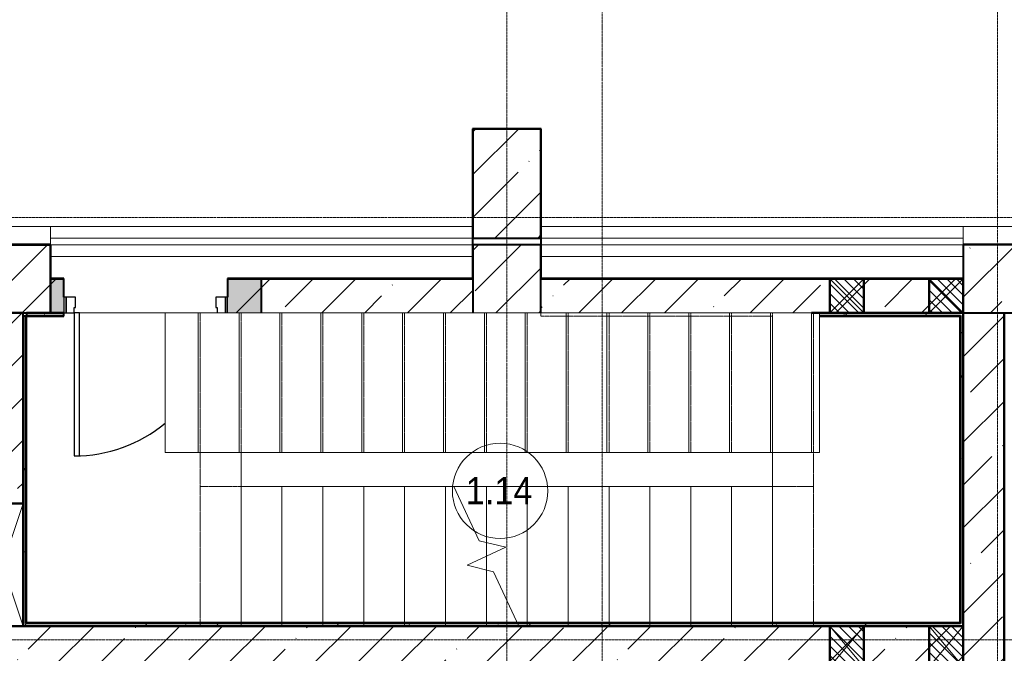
# Model space of a CAD drawing. Header units: millimetres. Extents: x -135639 to 224623, y -383017 to -59102.
# Tile 380 of 494: x 107038 to 114264, y -162921 to -158268. Entities that reach past the tile are written whole.
import ezdxf

# ---------------------------------------------------------------- set-up
doc = ezdxf.new("R2010")
doc.units = ezdxf.units.MM
for name, pattern in [('Линия сетки', [25, 20, -2.5, 0, -2.5]), ('Сверху', [3.96875, 2.38125, -1.5875]), ('Сверху_2_', [4.5, 3, -1.5]), ('Штрих_3_1_5_', [4.5, 3, -1.5])]:
    doc.linetypes.add(name, pattern=pattern)
for name, color, linetype, lineweight in [('A-000-M_MASS', 7, 'Continuous', 18), ('A-010-A_ROOM', 7, 'Continuous', 20), ('A-200-M_WALL', 7, 'Continuous', 18), ('A-200-M_WALL_EXT', 7, 'Continuous', 18), ('A-200-M_WALL_INT', 7, 'Continuous', 18), ('A-200-M_WALL_PAT', 7, 'Continuous', 40), ('A-242-M_STAIR', 7, 'Continuous', 18), ('A-242-MB_STAIR', 7, 'Сверху_2_', 18), ('A-314-M_WINDOW', 7, 'Continuous', 18), ('A-325-M_DOOR', 7, 'Continuous', 18), ('A-325-M_DOOR__FRAME', 7, 'Continuous', 30), ('A-325-M_DOOR_PANEL', 7, 'Continuous', 30), ('S-280-M_COLUMN', 7, 'Continuous', 18), ('Z-030-M_GRID', 7, 'Continuous', 9), ('Z-060-M_DETAIL', 7, 'Continuous', 18)]:
    doc.layers.add(name, color=color, linetype=linetype, lineweight=lineweight)
doc.styles.add('Arial_2', font='arial.ttf', dxfattribs={"width": 0.9, "height": 400})
pattern_1 = [(0, (0, 0), (406.4, 101.6), [33.528, -271.272, 33.528, -271.272, -1625.6]), (0, (0, 0), (406.4, 101.6), [-609.6, 33.528, -576.072, 33.528, -271.272, -711.2]), (0, (0, 0), (406.4, 101.6), [-1524, 33.528, -169.672, 33.528, -474.472]), (120, (152.4, 50.8), (-291.18818, 301.152724), [33.528, -271.272, 33.528, -271.272, -1625.6]), (120, (152.4, 50.8), (-291.18818, 301.152724), [-609.6, 33.528, -576.072, 33.528, -271.272, -711.2]), (120, (152.4, 50.8), (-291.18818, 301.152724), [-1524, 33.528, -169.672, 33.528, -474.472]), (240, (203.2, 254), (-115.21182, -402.752724), [33.528, -271.272, 33.528, -271.272, -1625.6]), (240, (203.2, 254), (-115.21182, -402.752724), [-609.6, 33.528, -576.072, 33.528, -271.272, -711.2]), (240, (203.2, 254), (-115.21182, -402.752724), [-1524, 33.528, -169.672, 33.528, -474.472])]
pattern_2 = [(45, (0, 0), (-314.309, 314.309), []), (45, (314.3, 0), (-314.309, 314.309), [555.625, -111.125, 3.353, -107.772])]

# ---------------------------------------------------------------- blocks, each defined once
blk = doc.blocks.new('101_Дверь_Однопольная - _ПЧ_Мет_1000х2000_ЛК_EIS60_Л-3419372-B1_-7_650_')
at = {"layer": 'A-325-M_DOOR', "color": 253, "lineweight": 30, "true_color": 0xaaaaaa}
for p, q in [((-600, 125), (-600, 10)), ((-585, 10), (-585, 125)), ((600, 125), (585, 125)), ((585, 125), (585, 10)), ((600, 10), (600, 125)), ((-600, 10), (-585, 10)), ((585, 10), (600, 10))]:
    blk.add_line(p, q, dxfattribs=at)
at = {"layer": 'A-325-M_DOOR__FRAME', "color": 253, "true_color": 0xaaaaaa}
for p, q in [((-585, 125), (-585, 10)), ((-525, 85), (-525, 125)), ((-515, 85), (-525, 85)), ((-515, 10), (-515, 85)), ((525, 85), (515, 85)), ((515, 85), (515, 10)), ((585, 125), (525, 125)), ((525, 125), (525, 85)), ((585, 10), (585, 125)), ((-585, 10), (-515, 10)), ((515, 10), (585, 10))]:
    blk.add_line(p, q, dxfattribs=at)
at = {"layer": 'A-325-M_DOOR_PANEL', "color": 253, "true_color": 0xaaaaaa}
for p, q in [((525, 1175), (485, 1175)), ((485, 1175), (485, 125)), ((525, 125), (525, 1175)), ((485, 125), (525, 125))]:
    blk.add_line(p, q, dxfattribs=at)
blk.add_arc((525, 125), 1050, 90, 129.55604, dxfattribs=at)
blk = doc.blocks.new('CP_ДШ_Hanytex_TopJoint 24C_Половина - CP_ДШ_Hanytex_TopJoint 24C_Половина-3670252-B1_-7_650_')
at = {"layer": 'A-000-M_MASS', "color": 253, "true_color": 0xaaaaaa}
for p, q in [((0, -25), (0, 110)), ((500, 110), (0, 110)), ((500, 110), (500, -25))]:
    blk.add_line(p, q, dxfattribs=at)
blk = doc.blocks.new('CP_ДШ_Hanytex_TopJoint 24C_Половина - CP_ДШ_Hanytex_TopJoint 24C_Половина-3657771-B1_-7_650_')
at = {"layer": 'A-000-M_MASS', "color": 253, "true_color": 0xaaaaaa}
for p, q in [((0, -25), (0, 110)), ((500, 110), (0, 110)), ((500, 110), (500, -25))]:
    blk.add_line(p, q, dxfattribs=at)
blk = doc.blocks.new('CP_ДШ_Hanytex_TopJoint 24C - CP_ДШ_Hanytex_TopJoint 24C-V125-B1_-7_650_')
at = {"layer": 'A-000-M_MASS', "color": 253, "true_color": 0xaaaaaa}
for p, q in [((3100, 110), (0, 110)), ((3100, 25), (0, 25)), ((0, 25), (0, -25)), ((0, -25), (0, 25)), ((3100, -25), (3100, 25)), ((3100, 25), (3100, -110)), ((0, -25), (3100, -25)), ((3100, -110), (0, -110))]:
    blk.add_line(p, q, dxfattribs=at)
blk = doc.blocks.new('CP_ДШ_Hanytex_TopJoint 24C - CP_ДШ_Hanytex_TopJoint 24C-3950304-B1_-7_650_')
at = {"layer": 'A-000-M_MASS', "color": 253, "true_color": 0xaaaaaa}
for p, q in [((3100, 110), (0, 110)), ((3100, 25), (0, 25)), ((0, 25), (0, -25)), ((0, -110), (0, 25)), ((3100, -25), (3100, 25)), ((3100, 25), (3100, -25)), ((0, -25), (3100, -25)), ((3100, -110), (0, -110))]:
    blk.add_line(p, q, dxfattribs=at)
blk = doc.blocks.new('135_SLK_GD_AR_rvt-1-B1_-7_650_')
at = {"layer": 'A-200-M_WALL_PAT', "lineweight": 18, "true_color": 0xcbcbcb}
h = blk.add_hatch(color=9, dxfattribs=at)
h.paths.add_polyline_path([(116700, 32400), (116950, 32400), (116950, 32650), (116700, 32650), (116700, 32418.6)])
h.paths.add_polyline_path([(115500, 32400), (115500, 32650), (115400, 32650), (115400, 32400)])
at = {"layer": 'A-200-M_WALL_PAT', "lineweight": 9, "true_color": 0xaaaaaa}
h = blk.add_hatch(dxfattribs=at)
h.set_pattern_fill('FP_11', color=253, style=0, pattern_type=2)
h.set_pattern_definition(pattern_1)
h.paths.add_polyline_path([(115200, 30100), (115220, 30100), (115220, 32375), (115200, 32375), (115200, 31000)])
h = blk.add_hatch(dxfattribs=at)
h.set_pattern_fill('FP_11', color=253, style=0, pattern_type=2)
h.set_pattern_definition(pattern_1)
h.paths.add_polyline_path([(122074.9, 32380), (122079.9, 32380), (122079.9, 32400), (121045, 32400), (121045, 32380)])
h.paths.add_polyline_path([(115500, 32380), (115500, 32400), (115225, 32400), (115225, 32380)])
h = blk.add_hatch(dxfattribs=at)
h.set_pattern_fill('FP_11', color=253, style=0, pattern_type=2)
h.set_pattern_definition(pattern_1)
h.paths.add_polyline_path([(122099.9, 30100), (122099.9, 32400), (122079.9, 32400), (122079.9, 30100)])
h = blk.add_hatch(dxfattribs=at)
h.set_pattern_fill('FP_11', color=253, style=0, pattern_type=2)
h.set_pattern_definition(pattern_1)
h.paths.add_polyline_path([(122079.9, 30100), (122079.9, 30120), (115220, 30120), (115220, 30100), (122074.9, 30100)])
at = {"layer": 'A-200-M_WALL', "color": 253, "lineweight": 40, "true_color": 0xaaaaaa}
for p, q in [((115400, 32650), (115400, 32400)), ((115500, 32650), (115400, 32650)), ((115400, 32650), (115500, 32650)), ((115500, 32515), (115500, 32650)), ((116700, 32650), (116700, 32515)), ((116950, 32650), (116700, 32650)), ((116700, 32650), (116950, 32650)), ((116950, 32400), (116950, 32650)), ((115220, 30120), (115220, 32375)), ((115225, 32380), (115500, 32380)), ((115400, 32400), (115500, 32400)), ((115500, 32400), (115400, 32400)), ((121045, 32380), (122074.9, 32380)), ((122074.9, 32380), (122079.9, 32380)), ((122079.9, 32380), (122079.9, 30120)), ((115225, 30120), (115220, 30120)), ((122074.9, 30120), (115225, 30120)), ((122079.9, 30120), (122074.9, 30120))]:
    blk.add_line(p, q, dxfattribs=at)
at = {"layer": 'A-200-M_WALL_INT', "color": 253, "lineweight": 40, "true_color": 0xaaaaaa}
for p, q in [((118500, 33752), (118498, 33752)), ((118498, 33752), (118498, 32652)), ((119000, 33752), (118500, 33752)), ((119002, 33752), (119000, 33752)), ((119002, 32652), (119002, 33752)), ((115402, 32902), (114875, 32902)), ((114875, 32900), (115400, 32900)), ((115400, 32900), (115400, 32652)), ((115402, 32900), (115402, 32902)), ((115402, 32652), (115402, 32900)), ((118500, 32900), (118500, 32950)), ((119000, 32950), (119000, 32900)), ((122600, 32902), (122098, 32902)), ((122098, 32902), (122098, 32900)), ((122098, 32900), (122098, 32652)), ((115400, 32652), (115400, 32650)), ((115500, 32652), (115402, 32652)), ((115500, 32650), (115500, 32652)), ((118498, 32652), (116700, 32652)), ((116700, 32652), (116700, 32650)), ((116950, 32650), (118498, 32650)), ((118498, 32650), (118500, 32650)), ((119000, 32650), (121120, 32650)), ((122098, 32652), (119002, 32652)), ((121120, 32650), (121370, 32650)), ((121370, 32650), (121850, 32650)), ((121850, 32650), (122098, 32650)), ((122098, 32650), (122100, 32650)), ((115200, 32375), (115200, 31000)), ((115225, 32375), (115200, 32375)), ((115400, 32400), (115225, 32400)), ((115225, 32400), (115225, 32375)), ((115225, 32375), (115500, 32375)), ((115225, 30125), (115225, 32375)), ((115500, 32375), (115500, 32400)), ((121045, 32400), (120985, 32400)), ((121120, 32400), (121045, 32400)), ((121045, 32375), (122074.9, 32375)), ((121370, 32400), (121120, 32400)), ((121850, 32400), (121370, 32400)), ((122074.9, 32400), (121850, 32400)), ((122079.9, 32400), (122074.9, 32400)), ((122074.9, 32375), (122074.9, 30125)), ((122099.9, 32400), (122079.9, 32400)), ((122099.9, 30100), (122099.9, 32400)), ((122400, 32400), (122400, 29800)), ((115200, 30100), (115220, 30100)), ((115220, 30100), (115225, 30100)), ((122074.9, 30125), (115225, 30125)), ((115225, 30100), (121120, 30100)), ((121120, 30100), (121370, 30100)), ((121370, 30100), (121850, 30100)), ((121850, 30100), (122074.9, 30100)), ((122074.9, 30100), (122079.9, 30100)), ((122079.9, 30100), (122099.9, 30100))]:
    blk.add_line(p, q, dxfattribs=at)
at = {"layer": 'A-242-M_STAIR', "color": 253, "true_color": 0xaaaaaa}
for p, q in [((116625, 32400.3), (115575, 32400.3)), ((122099.9, 30100), (122100, 32400)), ((116799.9, 31125.3), (116800, 31375)), ((120700, 31375), (120699.9, 31125)), ((116799.9, 31125.3), (116799.9, 30125)), ((116799.9, 31125.3), (117099.9, 31125.2)), ((117099.9, 31125.2), (117399.9, 31125.2)), ((117099.9, 31125.2), (117099.9, 30125)), ((117399.9, 31125.2), (117699.9, 31125.2)), ((117399.9, 31125.2), (117399.9, 30125)), ((117699.9, 31125.2), (117999.9, 31125.2)), ((117699.9, 31125.2), (117699.9, 30125)), ((117999.9, 31125.2), (118299.9, 31125.2)), ((117999.9, 31125.2), (117999.9, 30125)), ((118299.9, 31125.2), (118361, 31125.2)), ((118299.9, 31125.2), (118299.9, 30125)), ((118361, 31125.2), (118599.9, 31125.2)), ((118599.9, 31125.2), (118899.9, 31125.2)), ((118599.9, 31125.2), (118599.9, 30713.1)), ((118899.9, 31125.2), (119199.9, 31125.1)), ((118899.9, 31125.2), (118899.9, 30125)), ((119199.9, 31125.1), (119499.9, 31125.1)), ((119199.9, 31125.1), (119199.9, 30125)), ((119499.9, 31125.1), (119799.9, 31125.1)), ((119499.9, 31125.1), (119499.9, 30125)), ((119799.9, 31125.1), (120099.9, 31125.1)), ((119799.9, 31125.1), (119799.9, 30125)), ((120099.9, 31125.1), (120399.9, 31125.1)), ((120099.9, 31125.1), (120099.9, 30125)), ((120399.9, 31125.1), (120699.9, 31125.1)), ((120399.9, 31125.1), (120399.9, 30125)), ((120699.9, 31125.1), (120699.9, 30125)), ((118599.9, 30713.1), (118599.9, 30612.7)), ((118599.9, 30612.7), (118599.9, 30512.2)), ((118599.9, 30512.2), (118599.9, 30125)), ((122074.9, 30100), (122099.9, 30100))]:
    blk.add_line(p, q, dxfattribs=at)
at = {"layer": 'A-242-M_STAIR', "color": 253, "linetype": 'Штрих_3_1_5_', "true_color": 0xaaaaaa}
for p, q in [((116799.9, 31125.3), (116799.9, 30125)), ((117099.9, 31125.2), (117099.9, 30125)), ((117399.9, 31125.2), (117399.9, 30125)), ((117699.9, 31125.2), (117699.9, 30125)), ((117999.9, 31125.2), (117999.9, 30125)), ((118299.9, 31125.2), (118299.9, 30125)), ((118599.9, 31125.2), (118599.9, 30713.1)), ((118899.9, 31125.2), (118899.9, 30125)), ((119199.9, 31125.1), (119199.9, 30125)), ((119499.9, 31125.1), (119499.9, 30125)), ((119799.9, 31125.1), (119799.9, 30125)), ((120099.9, 31125.1), (120099.9, 30125)), ((120399.9, 31125.1), (120399.9, 30125)), ((120699.9, 31125.1), (120699.9, 30125)), ((118599.9, 30713.1), (118599.9, 30612.7)), ((118599.9, 30612.7), (118599.9, 30512.2)), ((118599.9, 30512.2), (118599.9, 30125))]:
    blk.add_line(p, q, dxfattribs=at)
at = {"layer": 'A-242-MB_STAIR', "color": 253, "linetype": 'Сверху', "true_color": 0xaaaaaa}
for p, q in [((119000, 32900.1), (119000, 32375)), ((122100, 32900), (119000, 32900.1)), ((122099.9, 30100), (122100, 32900)), ((115200, 32400.4), (115199.9, 30100.3)), ((116500, 32400.3), (115200, 32400.4)), ((116499.9, 31375.3), (116500, 32400.3)), ((116499.9, 31375.3), (116500, 32400.3)), ((121000, 32400), (116500, 32400.3)), ((116799.9, 31375.3), (116800, 32400.3)), ((116799.9, 31375.3), (116800, 32400.3)), ((117099.9, 31375.2), (117100, 32400.2)), ((117099.9, 31375.2), (117100, 32400.2)), ((117399.9, 31375.2), (117400, 32400.2)), ((117399.9, 31375.2), (117400, 32400.2)), ((117699.9, 31375.2), (117700, 32400.2)), ((117699.9, 31375.2), (117700, 32400.2)), ((117999.9, 31375.2), (118000, 32400.2)), ((117999.9, 31375.2), (118000, 32400.2)), ((118299.9, 31375.2), (118300, 32400.2)), ((118299.9, 31375.2), (118300, 32400.2)), ((118599.9, 31375.2), (118600, 32400.2)), ((118599.9, 31375.2), (118600, 32400.2)), ((118899.9, 31375.2), (118900, 32400.2)), ((118899.9, 31375.2), (118900, 32400.2)), ((119000, 32375), (120700, 32375)), ((119199.9, 31375.1), (119200, 32400.1)), ((119199.9, 31375.1), (119200, 32400.1)), ((119499.9, 31375.1), (119500, 32400.1)), ((119499.9, 31375.1), (119500, 32400.1)), ((119799.9, 31375.1), (119800, 32400.1)), ((119799.9, 31375.1), (119800, 32400.1)), ((120099.9, 31375.1), (120100, 32400.1)), ((120099.9, 31375.1), (120100, 32400.1)), ((120399.9, 31375.1), (120400, 32400.1)), ((120399.9, 31375.1), (120400, 32400.1)), ((120699.9, 31375.1), (120700, 32400.1)), ((120699.9, 31375.1), (120700, 32400.1)), ((120700, 32375), (120699.9, 31125.1)), ((120999.9, 31375), (121000, 32400)), ((120999.9, 31375), (121000, 32400)), ((122100, 32400), (121000, 32400.1)), ((122099.9, 30100), (122100, 32400)), ((116499.9, 31125.2), (116500, 31375.3)), ((120999.9, 31375), (116499.9, 31375.3)), ((120999.9, 31375.1), (120999.9, 31125)), ((116499.9, 31125.3), (116499.9, 30100.3)), ((116499.9, 31125.3), (120699.9, 31125.1)), ((116499.9, 31125.3), (116499.9, 30100.3)), ((116799.9, 31125.3), (116799.9, 30100.3)), ((116799.9, 31125.3), (116799.9, 30100.3)), ((117099.9, 31125.2), (117099.9, 30100.2)), ((117099.9, 31125.2), (117099.9, 30100.2)), ((117399.9, 31125.2), (117399.9, 30100.2)), ((117399.9, 31125.2), (117399.9, 30100.2)), ((117699.9, 31125.2), (117699.9, 30100.2)), ((117699.9, 31125.2), (117699.9, 30100.2)), ((117999.9, 31125.2), (117999.9, 30100.2)), ((117999.9, 31125.2), (117999.9, 30100.2)), ((118299.9, 31125.2), (118299.9, 30100.2)), ((118299.9, 31125.2), (118299.9, 30100.2)), ((118361, 31125.2), (120999.9, 31125)), ((118599.9, 31125.2), (118599.9, 30100.2)), ((118599.9, 31125.2), (118599.9, 30713.1)), ((118599.9, 31125.2), (118599.9, 30100.2)), ((118599.9, 31125.2), (118599.9, 30713.1)), ((118899.9, 31125.2), (118899.9, 30100.2)), ((118899.9, 31125.2), (118899.9, 30100.2)), ((118899.9, 31125.2), (118899.9, 30100.2)), ((118899.9, 31125.2), (118899.9, 30100.2)), ((119199.9, 31125.1), (119199.9, 30100.1)), ((119199.9, 31125.1), (119199.9, 30100.1)), ((119199.9, 31125.1), (119199.9, 30100.1)), ((119199.9, 31125.1), (119199.9, 30100.1)), ((119499.9, 31125.1), (119499.9, 30100.1)), ((119499.9, 31125.1), (119499.9, 30100.1)), ((119499.9, 31125.1), (119499.9, 30100.1)), ((119499.9, 31125.1), (119499.9, 30100.1)), ((119799.9, 31125.1), (119799.9, 30100.1)), ((119799.9, 31125.1), (119799.9, 30100.1)), ((119799.9, 31125.1), (119799.9, 30100.1)), ((119799.9, 31125.1), (119799.9, 30100.1)), ((120099.9, 31125.1), (120099.9, 30100.1)), ((120099.9, 31125.1), (120099.9, 30100.1)), ((120099.9, 31125.1), (120099.9, 30100.1)), ((120099.9, 31125.1), (120099.9, 30100.1)), ((120399.9, 31125.1), (120399.9, 30100.1)), ((120399.9, 31125.1), (120399.9, 30100.1)), ((120399.9, 31125.1), (120399.9, 30100.1)), ((120399.9, 31125.1), (120399.9, 30100.1)), ((120699.9, 31125.1), (120699.9, 30100.1)), ((120699.9, 31125.1), (120699.9, 30100.1)), ((120699.9, 31125.1), (120699.9, 30100.1)), ((120699.9, 31125.1), (120699.9, 30100.1)), ((120999.9, 31125), (120999.9, 30100)), ((120999.9, 31125), (120999.9, 30100)), ((118599.9, 30612.7), (118599.9, 30512.2)), ((118599.9, 30612.7), (118599.9, 30512.2)), ((115199.9, 30100.3), (116499.9, 30100.2)), ((116499.9, 30100.3), (120699.9, 30100.1)), ((118899.9, 30100.2), (120999.9, 30100)), ((120699.9, 30100.1), (122099.9, 30100)), ((120999.9, 30100), (122099.9, 30100))]:
    blk.add_line(p, q, dxfattribs=at)
at = {"layer": 'A-242-MB_STAIR', "color": 253, "linetype": 'Continuous', "true_color": 0xaaaaaa}
for p, q in [((118547.1, 30726), (118361, 31125.2)), ((118741.5, 30678.7), (118547.1, 30726)), ((118458.3, 30546.6), (118741.5, 30678.7)), ((118652.7, 30499.4), (118458.3, 30546.6)), ((118838.9, 30100.2), (118652.7, 30499.4))]:
    blk.add_line(p, q, dxfattribs=at)
at = {"layer": 'A-000-M_MASS', "color": 253, "lineweight": 18, "true_color": 0xaaaaaa}
for name, p in [('CP_ДШ_Hanytex_TopJoint 24C_Половина - CP_ДШ_Hanytex_TopJoint 24C_Половина-3657771-B1_-7_650_', (114900, 32925)), ('CP_ДШ_Hanytex_TopJoint 24C_Половина - CP_ДШ_Hanytex_TopJoint 24C_Половина-3670252-B1_-7_650_', (122100, 32925))]:
    blk.add_blockref(name, p, dxfattribs=at)
at = {"layer": 'A-000-M_MASS', "color": 253, "lineweight": 18, "true_color": 0xaaaaaa, "rotation": 180}
for name, p in [('CP_ДШ_Hanytex_TopJoint 24C - CP_ДШ_Hanytex_TopJoint 24C-V125-B1_-7_650_', (118500, 32925)), ('CP_ДШ_Hanytex_TopJoint 24C - CP_ДШ_Hanytex_TopJoint 24C-3950304-B1_-7_650_', (122100, 32925))]:
    blk.add_blockref(name, p, dxfattribs=at)
at = {"layer": 'A-325-M_DOOR', "color": 253, "lineweight": 18, "true_color": 0xaaaaaa, "rotation": 180}
blk.add_blockref('101_Дверь_Однопольная - _ПЧ_Мет_1000х2000_ЛК_EIS60_Л-3419372-B1_-7_650_', (116100, 32525), dxfattribs=at)
blk = doc.blocks.new('Бетон-Прямоугольная-Колонна - CLM_Подземные этажи_В40-500х800-V199-B1_-7_650_')
at = {"layer": 'S-280-M_COLUMN', "lineweight": 9, "true_color": 0xaaaaaa}
h = blk.add_hatch(dxfattribs=at)
h.set_pattern_fill('FP_85', color=253, style=0, pattern_type=2)
h.set_pattern_definition([(45, (-118750, -33350), (-314.309, 314.309), []), (45, (-118435.7, -33350), (-314.309, 314.309), [555.625, -111.125, 3.353, -107.772])])
h.paths.add_polyline_path([(250, -400), (250, 400), (-250, 400), (-250, -400)])
at = {"layer": 'S-280-M_COLUMN', "color": 253, "lineweight": 40, "true_color": 0xaaaaaa}
for p, q in [((250, 400), (-250, 400)), ((-250, 400), (-250, -400)), ((250, -400), (250, 400)), ((-250, -400), (250, -400))]:
    blk.add_line(p, q, dxfattribs=at)
blk = doc.blocks.new('135_SLK_GD_KR_rvt-1-B1_-7_650_')
at = {"layer": 'S-280-M_COLUMN', "color": 253, "lineweight": 18, "true_color": 0xaaaaaa}
blk.add_blockref('Бетон-Прямоугольная-Колонна - CLM_Подземные этажи_В40-500х800-V199-B1_-7_650_', (118750, 33350), dxfattribs=at)
blk = doc.blocks.new('Бетон-Прямоугольная-Колонна - CLM_Подземные этажи_В50-500х500-V319-B1_-7_650_')
at = {"layer": 'S-280-M_COLUMN', "lineweight": 9, "true_color": 0xaaaaaa}
h = blk.add_hatch(dxfattribs=at)
h.set_pattern_fill('FP_223', color=253, style=0, pattern_type=2)
h.set_pattern_definition([(45, (-118750, -32650), (-314.309, 314.309), []), (45, (-118435.7, -32650), (-314.309, 314.309), [555.625, -111.125, 3.353, -107.772])])
h.paths.add_polyline_path([(250, -250), (250, 250), (-250, 250), (-250, -250), (135, -250)])
at = {"layer": 'S-280-M_COLUMN', "color": 253, "lineweight": 40, "true_color": 0xaaaaaa}
for p, q in [((250, 250), (-250, 250)), ((-250, 250), (-250, -250)), ((250, -250), (250, 250))]:
    blk.add_line(p, q, dxfattribs=at)
blk = doc.blocks.new('Бетон-Прямоугольная-Колонна - CLM_Подземные этажи_В50-500х500-V320-B1_-7_650_')
at = {"layer": 'S-280-M_COLUMN', "lineweight": 9, "true_color": 0xaaaaaa}
h = blk.add_hatch(dxfattribs=at)
h.set_pattern_fill('FP_224', color=253, style=0, pattern_type=2)
h.set_pattern_definition([(45, (-122350, -32650), (-314.309, 314.309), []), (45, (-122035.7, -32650), (-314.309, 314.309), [555.625, -111.125, 3.353, -107.772])])
h.paths.add_polyline_path([(250, -250), (250, 250), (-250, 250), (-250, -250), (-175.2, -250)])
at = {"layer": 'S-280-M_COLUMN', "color": 253, "lineweight": 40, "true_color": 0xaaaaaa}
for p, q in [((250, 250), (-250, 250)), ((-250, 250), (-250, 0)), ((250, -250), (250, 250)), ((-250, 0), (-250, -250)), ((-250, -250), (250, -250))]:
    blk.add_line(p, q, dxfattribs=at)
blk = doc.blocks.new('231_Отверстие прямоуг _Окно_Стена_ - Ниша под балку-1225367-B1_-7_650_')
at = {"layer": 'Z-060-M_DETAIL', "lineweight": 9, "true_color": 0xaaaaaa}
h = blk.add_hatch(dxfattribs=at)
h.set_pattern_fill('FP_247', color=253, style=0, pattern_type=2)
h.set_pattern_definition([(135, (-121120, -29950), (-35.35534, -35.35534), [])])
h.paths.add_polyline_path([(250, -150), (250, 150), (0, 150), (0, -150)])
at = {"layer": 'Z-060-M_DETAIL', "color": 253, "lineweight": 50, "true_color": 0xaaaaaa}
for p, q in [((0, -150), (0, 150)), ((0, 150), (250, 150)), ((250, 150), (250, -150)), ((250, -150), (0, -150))]:
    blk.add_line(p, q, dxfattribs=at)
at = {"layer": 'Z-060-M_DETAIL', "color": 253, "true_color": 0xaaaaaa}
for p, q in [((0, 150), (0, -150)), ((250, 150), (0, 150)), ((250, 150), (0, -150)), ((0, 150), (250, -150)), ((250, 150), (0, 150)), ((0, 150), (0, -150)), ((250, 150), (250, -150)), ((250, -150), (250, 150)), ((0, -150), (250, -150)), ((0, -150), (250, -150))]:
    blk.add_line(p, q, dxfattribs=at)
at = {"layer": 'Z-060-M_DETAIL', "color": 253, "lineweight": 9, "true_color": 0xaaaaaa}
for p, q in [((183.3, 150), (0, 150)), ((250, 150), (183.3, 150)), ((0, -150), (66.7, -150)), ((66.7, -150), (250, -150))]:
    blk.add_line(p, q, dxfattribs=at)
blk = doc.blocks.new('231_Отверстие прямоуг _Окно_Стена_ - Ниша под балку-V335-B1_-7_650_')
at = {"layer": 'Z-060-M_DETAIL', "lineweight": 9, "true_color": 0xaaaaaa}
h = blk.add_hatch(dxfattribs=at)
h.set_pattern_fill('FP_248', color=253, style=0, pattern_type=2)
h.set_pattern_definition([(135, (-121850, -29950), (-35.35534, -35.35534), [])])
h.paths.add_polyline_path([(250, -150), (250, 150), (0, 150), (0, -150)])
at = {"layer": 'Z-060-M_DETAIL', "color": 253, "lineweight": 50, "true_color": 0xaaaaaa}
for p, q in [((0, -150), (0, 150)), ((0, 150), (250, 150)), ((250, 150), (250, -150)), ((250, -150), (0, -150))]:
    blk.add_line(p, q, dxfattribs=at)
at = {"layer": 'Z-060-M_DETAIL', "color": 253, "true_color": 0xaaaaaa}
for p, q in [((0, 150), (0, -150)), ((250, 150), (0, 150)), ((250, 150), (0, -150)), ((0, 150), (250, -150)), ((250, 150), (0, 150)), ((0, 150), (0, -150)), ((250, 150), (250, -150)), ((250, -150), (250, 150)), ((0, -150), (250, -150)), ((0, -150), (250, -150))]:
    blk.add_line(p, q, dxfattribs=at)
at = {"layer": 'Z-060-M_DETAIL', "color": 253, "lineweight": 9, "true_color": 0xaaaaaa}
for p, q in [((183.3, 150), (0, 150)), ((250, 150), (183.3, 150)), ((0, -150), (66.7, -150)), ((66.7, -150), (250, -150))]:
    blk.add_line(p, q, dxfattribs=at)
blk = doc.blocks.new('231_Отверстие прямоуг _Окно_Стена_ - Ниша под балку-1225507-B1_-7_650_')
at = {"layer": 'Z-060-M_DETAIL', "lineweight": 9, "true_color": 0xaaaaaa}
h = blk.add_hatch(dxfattribs=at)
h.set_pattern_fill('FP_249', color=253, style=0, pattern_type=2)
h.set_pattern_definition([(135, (-121120, -32525), (-35.35534, -35.35534), [])])
h.paths.add_polyline_path([(250, -125), (250, 125), (0, 125), (0, -125)])
at = {"layer": 'Z-060-M_DETAIL', "color": 253, "lineweight": 50, "true_color": 0xaaaaaa}
for p, q in [((0, -125), (0, 125)), ((0, 125), (250, 125)), ((250, 125), (250, -125)), ((250, -125), (0, -125))]:
    blk.add_line(p, q, dxfattribs=at)
at = {"layer": 'Z-060-M_DETAIL', "color": 253, "true_color": 0xaaaaaa}
for p, q in [((0, 125), (0, -125)), ((250, 125), (0, 125)), ((250, 125), (0, -125)), ((0, 125), (250, -125)), ((250, 125), (0, 125)), ((0, 125), (0, -125)), ((250, 125), (250, -125)), ((250, -125), (250, 125)), ((0, -125), (250, -125)), ((0, -125), (250, -125))]:
    blk.add_line(p, q, dxfattribs=at)
at = {"layer": 'Z-060-M_DETAIL', "color": 253, "lineweight": 9, "true_color": 0xaaaaaa}
for p, q in [((183.3, 125), (0, 125)), ((250, 125), (183.3, 125)), ((0, -125), (66.7, -125)), ((66.7, -125), (250, -125))]:
    blk.add_line(p, q, dxfattribs=at)
blk = doc.blocks.new('231_Отверстие прямоуг _Окно_Стена_ - Ниша под балку-V336-B1_-7_650_')
at = {"layer": 'Z-060-M_DETAIL', "lineweight": 9, "true_color": 0xaaaaaa}
h = blk.add_hatch(dxfattribs=at)
h.set_pattern_fill('FP_250', color=253, style=0, pattern_type=2)
h.set_pattern_definition([(135, (-121850, -32525), (-35.35534, -35.35534), [])])
h.paths.add_polyline_path([(250, -125), (250, 125), (0, 125), (0, -125)])
at = {"layer": 'Z-060-M_DETAIL', "color": 253, "lineweight": 50, "true_color": 0xaaaaaa}
for p, q in [((0, -125), (0, 125)), ((0, 125), (250, 125)), ((250, 125), (250, -125)), ((250, -125), (0, -125))]:
    blk.add_line(p, q, dxfattribs=at)
at = {"layer": 'Z-060-M_DETAIL', "color": 253, "true_color": 0xaaaaaa}
for p, q in [((0, 125), (0, -125)), ((250, 125), (0, 125)), ((250, 125), (0, -125)), ((0, 125), (250, -125)), ((250, 125), (0, 125)), ((0, 125), (0, -125)), ((250, 125), (250, -125)), ((250, -125), (250, 125)), ((0, -125), (250, -125)), ((0, -125), (250, -125))]:
    blk.add_line(p, q, dxfattribs=at)
at = {"layer": 'Z-060-M_DETAIL', "color": 253, "lineweight": 9, "true_color": 0xaaaaaa}
for p, q in [((183.3, 125), (0, 125)), ((250, 125), (183.3, 125)), ((0, -125), (66.7, -125)), ((66.7, -125), (250, -125))]:
    blk.add_line(p, q, dxfattribs=at)
blk = doc.blocks.new('231_Отверстие прямоуг _Окно_Стена_ - Отверстие-1676180-B1_-7_650_')
at = {"layer": 'A-314-M_WINDOW', "color": 253, "lineweight": 50, "true_color": 0xaaaaaa}
for p, q in [((-325, -150), (-325, 150)), ((-325, 150), (575, 150)), ((575, 150), (575, -150)), ((575, -150), (-325, -150))]:
    blk.add_line(p, q, dxfattribs=at)
at = {"layer": 'Z-060-M_DETAIL', "color": 253, "true_color": 0xaaaaaa}
for p, q in [((-325, 150), (-325, -150)), ((575, 150), (-325, 150)), ((575, 150), (-325, -150)), ((-325, 150), (575, -150)), ((575, 150), (575, -150)), ((-325, -150), (575, -150))]:
    blk.add_line(p, q, dxfattribs=at)
blk = doc.blocks.new('135_SLK_K4_KR_rvt-1-B1_-7_650_')
at = {"layer": 'A-200-M_WALL_PAT', "lineweight": 9, "true_color": 0xaaaaaa}
h = blk.add_hatch(dxfattribs=at)
h.set_pattern_fill('FP_20', color=253, style=0, pattern_type=2)
h.set_pattern_definition(pattern_2)
h.paths.add_polyline_path([(117385, 32400), (118500, 32400), (118500, 32650), (116700, 32650), (116700, 32400), (117085, 32400)])
h.paths.add_polyline_path([(115500, 32400), (115500, 32650), (115400, 32650), (115400, 32400)])
h = blk.add_hatch(dxfattribs=at)
h.set_pattern_fill('FP_20', color=253, style=0, pattern_type=2)
h.set_pattern_definition(pattern_2)
h.paths.add_polyline_path([(120985, 32400), (122100, 32400), (122100, 32650), (119000, 32650), (119000, 32400), (120685, 32400)])
h = blk.add_hatch(dxfattribs=at)
h.set_pattern_fill('FP_20', color=253, style=0, pattern_type=2)
h.set_pattern_definition(pattern_2)
h.paths.add_polyline_path([(114900, 29800), (115200, 29800), (115200, 30100), (114900, 30100)])
h.paths.add_polyline_path([(114900, 31000), (115200, 31000), (115200, 32400), (114900, 32400), (114900, 31088)])
h = blk.add_hatch(dxfattribs=at)
h.set_pattern_fill('FP_20', color=253, style=0, pattern_type=2)
h.set_pattern_definition(pattern_2)
h.paths.add_polyline_path([(122100, 29800), (122400, 29800), (122400, 32400), (122100, 32400), (122100, 30100)])
h = blk.add_hatch(dxfattribs=at)
h.set_pattern_fill('FP_20', color=253, style=0, pattern_type=2)
h.set_pattern_definition(pattern_2)
h.paths.add_polyline_path([(115200, 29800), (118500, 29800), (118500, 30100), (115200, 30100)])
h = blk.add_hatch(dxfattribs=at)
h.set_pattern_fill('FP_20', color=253, style=0, pattern_type=2)
h.set_pattern_definition(pattern_2)
h.paths.add_polyline_path([(121370, 29800), (122100, 29800), (122100, 30100), (118500, 30100), (118500, 29800), (121120, 29800)])
at = {"layer": 'S-280-M_COLUMN', "lineweight": 9, "true_color": 0xaaaaaa}
h = blk.add_hatch(dxfattribs=at)
h.set_pattern_fill('FP_20', color=253, style=0, pattern_type=2)
h.set_pattern_definition(pattern_2)
h.paths.add_polyline_path([(115400, 32400), (115400, 32900), (114900, 32900), (114900, 32400)])
at = {"layer": 'A-000-M_MASS', "color": 253, "true_color": 0xaaaaaa}
for p, q in [((116242.5, 31375), (116242.5, 32400)), ((116242.5, 32400), (116350, 32400)), ((116350, 32400), (116485, 32400)), ((116485, 32400), (116785, 32400)), ((116485, 31375), (116485, 32400)), ((116785, 32400), (117085, 32400)), ((116785, 32400), (116785, 31375)), ((117085, 32400), (117385, 32400)), ((117085, 31375), (117085, 32400)), ((117385, 32400), (117685, 32400)), ((117385, 31375), (117385, 32400)), ((117985, 32400), (117685, 32400)), ((117685, 31375), (117685, 32400)), ((117985, 31375), (117985, 32400)), ((118285, 32400), (117985, 32400)), ((118285, 31375), (118285, 32400)), ((118585, 32400), (118285, 32400)), ((118585, 31375), (118585, 32400)), ((118885, 32400), (118585, 32400)), ((118885, 31375), (118885, 32400)), ((119185, 32400), (118885, 32400)), ((119185, 31375), (119185, 32400)), ((119485, 32400), (119185, 32400)), ((119485, 31375), (119485, 32400)), ((119785, 32400), (119485, 32400)), ((119785, 31375), (119785, 32400)), ((120085, 32400), (119785, 32400)), ((120085, 31375), (120085, 32400)), ((120385, 32400), (120085, 32400)), ((120385, 31375), (120385, 32400)), ((120685, 32400), (120385, 32400)), ((120685, 31375), (120685, 32400)), ((120985, 32400), (120685, 32400)), ((120985, 31375), (120985, 32400)), ((120985, 32400), (121045, 32400)), ((121045, 32400), (121045, 31375)), ((116485, 31375), (116242.5, 31375)), ((116785, 31375), (116485, 31375)), ((117085, 31375), (116785, 31375)), ((117385, 31375), (117085, 31375)), ((117685, 31375), (117385, 31375)), ((117985, 31375), (117685, 31375)), ((118285, 31375), (117985, 31375)), ((118585, 31375), (118285, 31375)), ((118885, 31375), (118585, 31375)), ((119185, 31375), (118885, 31375)), ((119485, 31375), (119185, 31375)), ((119785, 31375), (119485, 31375)), ((120085, 31375), (119785, 31375)), ((120385, 31375), (120085, 31375)), ((120685, 31375), (120385, 31375)), ((120685, 31375), (120985, 31375)), ((121045, 31375), (120985, 31375))]:
    blk.add_line(p, q, dxfattribs=at)
at = {"layer": 'A-200-M_WALL_EXT', "color": 253, "lineweight": 40, "true_color": 0xaaaaaa}
for p, q in [((115500, 32650), (115400, 32650)), ((115400, 32650), (115400, 32400)), ((115500, 32515), (115500, 32650)), ((118500, 32650), (116700, 32650)), ((116700, 32650), (116700, 32515)), ((121120, 32650), (119000, 32650)), ((121370, 32650), (121120, 32650)), ((121850, 32650), (121370, 32650)), ((122100, 32650), (121850, 32650)), ((115200, 32400), (114900, 32400)), ((115200, 31000), (115200, 32400)), ((115400, 32400), (115500, 32400)), ((120985, 32400), (121045, 32400)), ((121045, 32400), (121120, 32400)), ((121120, 32400), (121370, 32400)), ((121370, 32400), (121850, 32400)), ((121850, 32400), (122100, 32400)), ((122100, 32400), (122100, 30100)), ((122400, 29800), (122400, 32400)), ((118500, 30100), (115200, 30100)), ((121120, 30100), (118500, 30100)), ((121370, 30100), (121120, 30100)), ((121850, 30100), (121370, 30100)), ((122100, 30100), (121850, 30100))]:
    blk.add_line(p, q, dxfattribs=at)
at = {"layer": 'S-280-M_COLUMN', "color": 253, "lineweight": 40, "true_color": 0xaaaaaa}
for p, q in [((115400, 32900), (114900, 32900)), ((115400, 32400), (115400, 32900)), ((114900, 32400), (115400, 32400))]:
    blk.add_line(p, q, dxfattribs=at)
at = {"layer": 'A-314-M_WINDOW', "color": 253, "lineweight": 18, "true_color": 0xaaaaaa}
for name, p in [('231_Отверстие прямоуг _Окно_Стена_ - Ниша под балку-1225507-B1_-7_650_', (121120, 32525)), ('231_Отверстие прямоуг _Окно_Стена_ - Ниша под балку-V336-B1_-7_650_', (121850, 32525)), ('231_Отверстие прямоуг _Окно_Стена_ - Ниша под балку-1225367-B1_-7_650_', (121120, 29950)), ('231_Отверстие прямоуг _Окно_Стена_ - Ниша под балку-V335-B1_-7_650_', (121850, 29950))]:
    blk.add_blockref(name, p, dxfattribs=at)
at = {"layer": 'A-314-M_WINDOW', "color": 253, "lineweight": 18, "true_color": 0xaaaaaa, "rotation": 270}
blk.add_blockref('231_Отверстие прямоуг _Окно_Стена_ - Отверстие-1676180-B1_-7_650_', (115050, 30675), dxfattribs=at)
at = {"layer": 'S-280-M_COLUMN', "color": 253, "lineweight": 18, "true_color": 0xaaaaaa}
for name, p in [('Бетон-Прямоугольная-Колонна - CLM_Подземные этажи_В50-500х500-V319-B1_-7_650_', (118750, 32650)), ('Бетон-Прямоугольная-Колонна - CLM_Подземные этажи_В50-500х500-V320-B1_-7_650_', (122350, 32650))]:
    blk.add_blockref(name, p, dxfattribs=at)
blk = doc.blocks.new('050_Марка_Помещение - Номер-620969-B1_-7_650_')
at = {"layer": 'A-010-A_ROOM', "color": 253, "true_color": 0xaaaaaa}
blk.add_circle((0, 0), 3.5, dxfattribs=at)
blk = doc.blocks.new('-1 эт')
at = {"layer": 'Z-030-M_GRID', "color": 253, "linetype": 'Линия сетки', "true_color": 0xaaaaaa}
for p, q in [((118750, -19693.9), (118750, 133719.9)), ((119450, -18431.1), (119450, 133719.9)), ((122350, -19693.7), (122350, 133719.9)), ((155949.6, 33100), (-3680.1, 33100)), ((154680.9, 30000), (-3680.1, 30000))]:
    blk.add_line(p, q, dxfattribs=at)
at = {"lineweight": 5}
for name in ['135_SLK_GD_KR_rvt-1-B1_-7_650_', '135_SLK_GD_AR_rvt-1-B1_-7_650_', '135_SLK_K4_KR_rvt-1-B1_-7_650_']:
    blk.add_blockref(name, (0, 0), dxfattribs=at)
at = {"layer": 'A-010-A_ROOM', "color": 253, "true_color": 0xaaaaaa, "xscale": 99.99999999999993, "yscale": 99.99999999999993, "zscale": 99.99999999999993}
blk.add_blockref('050_Марка_Помещение - Номер-620969-B1_-7_650_', (118700.4, 31092.9), dxfattribs=at)
at = {"layer": 'A-010-A_ROOM', "color": 253, "lineweight": 9, "true_color": 0xaaaaaa, "insert": (118448.6, 31194.6), "char_height": 200, "width": 606.076, "attachment_point": 1, "style": 'Arial_2'}
blk.add_mtext('1.14', dxfattribs=at)

msp = doc.modelspace()

# ---------------------------------------------------------------- block references
msp.add_blockref('-1 эт', (-8136.8, -192821.5))

doc.saveas('drawing.dxf')
